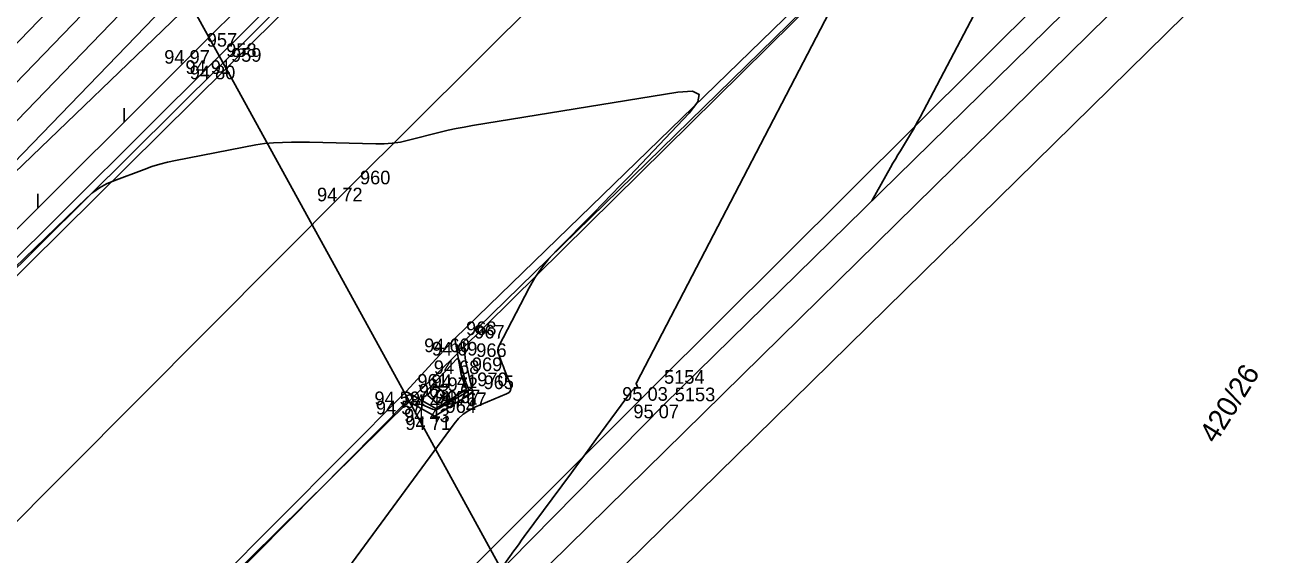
# Model space of a CAD drawing. Extents: x -711081 to -709338, y -1025122 to -1024092.
# Drawn here: x -709581.31 to -709555.44, y -1024287.05 to -1024276.16 of the extents above; entities that cross this region are included whole.
import ezdxf

# ---------------------------------------------------------------- set-up
doc = ezdxf.new("R2010")
doc.units = 0
for name, color, linetype in [('Ex_Major Contours', 7, 'Continuous'), ('Ex_Minor Contours', 7, 'Continuous'), ('Z_body', 7, 'Continuous'), ('Z_body_cisla', 7, 'Continuous'), ('Z_body_vysky_redukovane', 7, 'Continuous'), ('Z_hrany_paty', 7, 'Continuous'), ('Z_katastr_cisla_pozemkova', 7, 'Continuous'), ('Z_katastr_hranice', 7, 'Continuous'), ('Z_katastr_vnitrni_kresba', 7, 'Continuous'), ('Z_komunikace', 7, 'Continuous'), ('Z_obruba', 7, 'Continuous'), ('Z_rozhranni', 7, 'Continuous'), ('Z_site_kanalizace_znaky', 7, 'Continuous'), ('Z_svodidla', 7, 'Continuous'), ('Z_svodidla_znacky', 7, 'Continuous'), ('Z_vdz12_prerusovana', 7, 'Continuous')]:
    doc.layers.add(name, color=color, linetype=linetype)

# ---------------------------------------------------------------- blocks, each defined once
blk = doc.blocks.new('POINT_DISPLAY')
blk.add_line((0, 0), (0, 0))
blk = doc.blocks.new('Z529')
blk.add_line((0, 0), (0.2, 0.2))
blk = doc.blocks.new('Z46260')
for p, q in [((0.13, 0.13), (-0.13, 0.13)), ((-0.13, 0.13), (-0.13, -0.13)), ((0.13, 0), (-0.13, 0)), ((0.13, -0.13), (0.13, 0.13)), ((-0.13, -0.13), (0.13, -0.13))]:
    blk.add_line(p, q)

msp = doc.modelspace()

# ---------------------------------------------------------------- linework, layer by layer
at = {"layer": 'Ex_Major Contours'}
for points in [[(-709579.489, -1024274.455), (-709586.452, -1024281.668), (-709586.737, -1024281.965), (-709587.02, -1024282.266), (-709587.3, -1024282.568), (-709587.577, -1024282.874), (-709588.749, -1024284.175), (-709588.99, -1024284.444), (-709589.231, -1024284.714), (-709589.47, -1024284.984), (-709589.709, -1024285.255), (-709590.663, -1024286.34), (-709590.903, -1024286.61), (-709591.146, -1024286.877), (-709591.392, -1024287.142), (-709591.641, -1024287.403), (-709596.883, -1024292.846)], [(-709564.524, -1024275.391), (-709568.749, -1024283.51), (-709568.751, -1024283.514), (-709568.751, -1024283.518), (-709568.751, -1024283.522), (-709568.75, -1024283.527), (-709568.737, -1024283.562), (-709568.724, -1024283.595), (-709568.722, -1024283.602), (-709568.723, -1024283.607), (-709568.726, -1024283.612), (-709568.732, -1024283.615), (-709568.802, -1024283.644), (-709568.815, -1024283.651), (-709568.828, -1024283.659), (-709568.838, -1024283.669), (-709568.848, -1024283.681), (-709569.58, -1024284.678), (-709569.706, -1024284.848), (-709569.831, -1024285.019), (-709569.956, -1024285.189), (-709570.082, -1024285.359), (-709571.054, -1024286.674), (-709571.108, -1024286.747), (-709571.161, -1024286.82), (-709571.214, -1024286.894), (-709571.267, -1024286.968), (-709571.582, -1024287.411)]]:
    msp.add_lwpolyline(points, dxfattribs=at)
at = {"layer": 'Ex_Minor Contours'}
for points in [[(-709559.873, -1024272.259), (-709562.916, -1024278.047), (-709562.963, -1024278.135), (-709563.012, -1024278.223), (-709563.062, -1024278.31), (-709563.113, -1024278.396), (-709563.322, -1024278.739), (-709563.374, -1024278.825), (-709563.425, -1024278.911), (-709563.475, -1024278.998), (-709563.524, -1024279.085), (-709563.906, -1024279.771)], [(-709584.253, -1024281.783), (-709576.531, -1024273.784)], [(-709586.479, -1024283.291), (-709577.639, -1024274.134)], [(-709586.466, -1024282.479), (-709578.561, -1024274.292)], [(-709581.634, -1024296.793), (-709572.497, -1024284.353), (-709572.408, -1024284.246), (-709572.307, -1024284.155), (-709572.194, -1024284.077), (-709572.069, -1024284.015), (-709571.417, -1024283.74), (-709571.364, -1024283.708), (-709571.333, -1024283.666), (-709571.324, -1024283.615), (-709571.338, -1024283.554), (-709571.459, -1024283.241), (-709571.474, -1024283.201), (-709571.49, -1024283.16), (-709571.505, -1024283.119), (-709571.521, -1024283.079), (-709571.583, -1024282.916), (-709571.594, -1024282.875), (-709571.596, -1024282.835), (-709571.589, -1024282.796), (-709571.573, -1024282.757), (-709570.95, -1024281.559), (-709570.833, -1024281.352), (-709570.7, -1024281.156), (-709570.554, -1024280.969), (-709570.393, -1024280.794), (-709569.624, -1024280.014), (-709569.44, -1024279.826), (-709569.257, -1024279.638), (-709569.075, -1024279.449), (-709568.893, -1024279.26), (-709567.666, -1024277.969), (-709567.482, -1024277.733), (-709567.459, -1024277.582), (-709567.597, -1024277.516), (-709567.895, -1024277.536), (-709572.119, -1024278.223), (-709572.285, -1024278.252), (-709572.451, -1024278.284), (-709572.616, -1024278.32), (-709572.78, -1024278.36), (-709573.435, -1024278.525), (-709573.6, -1024278.56), (-709573.765, -1024278.585), (-709573.932, -1024278.597), (-709574.101, -1024278.599), (-709575.465, -1024278.564), (-709575.557, -1024278.562), (-709575.65, -1024278.562), (-709575.743, -1024278.563), (-709575.835, -1024278.565), (-709576.205, -1024278.579), (-709576.298, -1024278.584), (-709576.39, -1024278.592), (-709576.481, -1024278.605), (-709576.572, -1024278.621), (-709578.222, -1024278.941), (-709578.385, -1024278.976), (-709578.546, -1024279.018), (-709578.706, -1024279.067), (-709578.863, -1024279.122), (-709579.489, -1024279.356), (-709579.641, -1024279.421), (-709579.784, -1024279.501), (-709579.918, -1024279.596), (-709580.043, -1024279.705), (-709583.027, -1024282.586)]]:
    msp.add_lwpolyline(points, dxfattribs=at)
msp.add_lwpolyline([(-709573.135, -1024283.877), (-709573.137, -1024283.887), (-709573.14, -1024283.896), (-709573.143, -1024283.905), (-709573.154, -1024283.942), (-709573.156, -1024283.95), (-709573.154, -1024283.957), (-709573.15, -1024283.963), (-709573.142, -1024283.967), (-709572.936, -1024284.054), (-709572.906, -1024284.063), (-709572.876, -1024284.065), (-709572.847, -1024284.059), (-709572.818, -1024284.046), (-709572.705, -1024283.978), (-709572.677, -1024283.961), (-709572.648, -1024283.944), (-709572.62, -1024283.927), (-709572.591, -1024283.911), (-709572.232, -1024283.704), (-709572.212, -1024283.688), (-709572.201, -1024283.67), (-709572.198, -1024283.649), (-709572.204, -1024283.624), (-709572.246, -1024283.52), (-709572.256, -1024283.494), (-709572.265, -1024283.467), (-709572.273, -1024283.441), (-709572.28, -1024283.414), (-709572.307, -1024283.3), (-709572.314, -1024283.272), (-709572.322, -1024283.244), (-709572.33, -1024283.216), (-709572.34, -1024283.189), (-709572.389, -1024283.053), (-709572.402, -1024283.028), (-709572.417, -1024283.018), (-709572.436, -1024283.021), (-709572.458, -1024283.039), (-709572.641, -1024283.236), (-709572.679, -1024283.278), (-709572.718, -1024283.318), (-709572.756, -1024283.359), (-709572.795, -1024283.4), (-709573.08, -1024283.697), (-709573.093, -1024283.712), (-709573.103, -1024283.729), (-709573.11, -1024283.747), (-709573.115, -1024283.766), (-709573.133, -1024283.868)], close=True, dxfattribs=at)
at = {"layer": 'Z_hrany_paty'}
msp.add_line((-709575.6, -1024273.49), (-709586.49, -1024283.94), dxfattribs=at)
at = {"layer": 'Z_katastr_hranice'}
for p, q in [((-709551.32, -1024268.36), (-709571.21, -1024287.91)), ((-709577.18, -1024277.05), (-709581.13, -1024269.88)), ((-709573.42, -1024283.89), (-709577.18, -1024277.05)), ((-709571.21, -1024287.91), (-709573.42, -1024283.89))]:
    msp.add_line(p, q, dxfattribs=at)
at = {"layer": 'Z_katastr_vnitrni_kresba'}
for p, q in [((-709551.96, -1024252.1), (-709577.18, -1024277.05)), ((-709573.42, -1024283.89), (-709543.18, -1024254.02)), ((-709570.66, -1024288.9), (-709536.6, -1024255.45)), ((-709577.18, -1024277.05), (-709594.94, -1024294.62)), ((-709590.48, -1024300.74), (-709573.42, -1024283.89))]:
    msp.add_line(p, q, dxfattribs=at)
at = {"layer": 'Z_komunikace'}
for p, q in [((-709577.3, -1024276.99), (-709567.5, -1024267.27)), ((-709568.18, -1024283.96), (-709553.46, -1024269.53)), ((-709572.48, -1024282.6), (-709562.15, -1024272.57)), ((-709588.81, -1024288.41), (-709577.3, -1024276.99)), ((-709573.48, -1024283.69), (-709572.48, -1024282.6)), ((-709583.17, -1024293.42), (-709573.48, -1024283.69)), ((-709582.76, -1024298.75), (-709568.18, -1024283.96))]:
    msp.add_line(p, q, dxfattribs=at)
at = {"layer": 'Z_obruba'}
for p, q in [((-709577.41, -1024276.88), (-709567.36, -1024266.88)), ((-709572.3, -1024282.67), (-709562.09, -1024272.69)), ((-709588.89, -1024288.3), (-709577.41, -1024276.88)), ((-709572.26, -1024283.05), (-709572.3, -1024282.67)), ((-709572.11, -1024283.71), (-709572.26, -1024283.05)), ((-709572.89, -1024284.2), (-709572.11, -1024283.71)), ((-709583.1, -1024293.62), (-709573.45, -1024283.88)), ((-709573.45, -1024283.88), (-709572.89, -1024284.2))]:
    msp.add_line(p, q, dxfattribs=at)
at = {"layer": 'Z_rozhranni'}
for p, q in [((-709568.41, -1024283.6), (-709553.68, -1024268.94)), ((-709572.48, -1024282.6), (-709572.35, -1024283.34)), ((-709572.35, -1024283.34), (-709572.24, -1024283.65)), ((-709583.09, -1024298.26), (-709568.41, -1024283.6)), ((-709572.87, -1024284.04), (-709573.48, -1024283.69)), ((-709572.24, -1024283.65), (-709572.87, -1024284.04))]:
    msp.add_line(p, q, dxfattribs=at)
at = {"layer": 'Z_svodidla'}
for p, q in [((-709577.8, -1024276.67), (-709567.66, -1024266.59)), ((-709589.01, -1024287.86), (-709577.8, -1024276.67))]:
    msp.add_line(p, q, dxfattribs=at)
at = {"layer": 'Z_vdz12_prerusovana'}
for p, q in [((-709574.66, -1024279.5), (-709565.09, -1024269.98)), ((-709585.8, -1024290.69), (-709574.66, -1024279.5))]:
    msp.add_line(p, q, dxfattribs=at)

# ---------------------------------------------------------------- block references
at = {"layer": 'Z_body'}
for p in [(-709577.8, -1024276.67), (-709577.41, -1024276.88), (-709577.3, -1024276.99), (-709574.66, -1024279.5), (-709572.48, -1024282.6), (-709572.3, -1024282.67), (-709572.26, -1024283.05), (-709572.35, -1024283.34), (-709573.48, -1024283.69), (-709572.86, -1024283.75), (-709572.24, -1024283.65), (-709572.11, -1024283.71), (-709568.41, -1024283.6), (-709573.45, -1024283.88), (-709572.87, -1024284.04), (-709568.18, -1024283.96), (-709572.89, -1024284.2)]:
    msp.add_blockref('POINT_DISPLAY', p, dxfattribs=at)
at = {"layer": 'Z_site_kanalizace_znaky', "rotation": 50.400000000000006}
msp.add_blockref('Z46260', (-709572.86, -1024283.75), dxfattribs=at)
at = {"layer": 'Z_svodidla_znacky', "rotation": 44.9}
for p in [(-709579.28, -1024278.15), (-709581.05, -1024279.91)]:
    msp.add_blockref('Z529', p, dxfattribs=at)

# ---------------------------------------------------------------- texts
at = {"layer": 'Z_body_cisla'}
for s, p in [('957', (-709577.58, -1024276.6)), ('958', (-709577.18, -1024276.81)), ('959', (-709577.08, -1024276.91)), ('960', (-709574.43, -1024279.43)), ('968', (-709572.25, -1024282.53)), ('967', (-709572.08, -1024282.6)), ('966', (-709572.04, -1024282.98)), ('969', (-709572.13, -1024283.27)), ('5154', (-709568.18, -1024283.53)), ('961', (-709573.25, -1024283.61)), ('963', (-709573.22, -1024283.81)), ('972', (-709572.63, -1024283.68)), ('970', (-709572.02, -1024283.58)), ('965', (-709571.89, -1024283.64)), ('971', (-709572.64, -1024283.96)), ('5153', (-709567.96, -1024283.89)), ('964', (-709572.67, -1024284.13))]:
    msp.add_text(s, height=0.28, dxfattribs=at).set_placement(p)
at = {"layer": 'Z_body_vysky_redukovane'}
for s, p in [('94 97', (-709578.453, -1024276.95)), ('94 91', (-709578.017, -1024277.16)), ('94 80', (-709577.93, -1024277.27)), ('94 72', (-709575.313, -1024279.78)), ('94 60', (-709573.11, -1024282.88)), ('94 69', (-709572.953, -1024282.95)), ('94 68', (-709572.913, -1024283.33)), ('94 41', (-709572.957, -1024283.62)), ('94 59', (-709574.133, -1024283.97)), ('94 44', (-709573.513, -1024284.03)), ('94 37', (-709572.893, -1024283.93)), ('94 67', (-709572.763, -1024283.99)), ('95 03', (-709569.04, -1024283.88)), ('94 57', (-709574.103, -1024284.16)), ('94 43', (-709573.523, -1024284.32)), ('95 07', (-709568.81, -1024284.24)), ('94 71', (-709573.497, -1024284.48))]:
    msp.add_text(s, height=0.28, dxfattribs=at).set_placement(p)
at = {"layer": 'Z_katastr_cisla_pozemkova'}
msp.add_text('420/26', height=0.425, rotation=58, dxfattribs=at).set_placement((-709556.842, -1024284.78))

doc.saveas('drawing.dxf')
